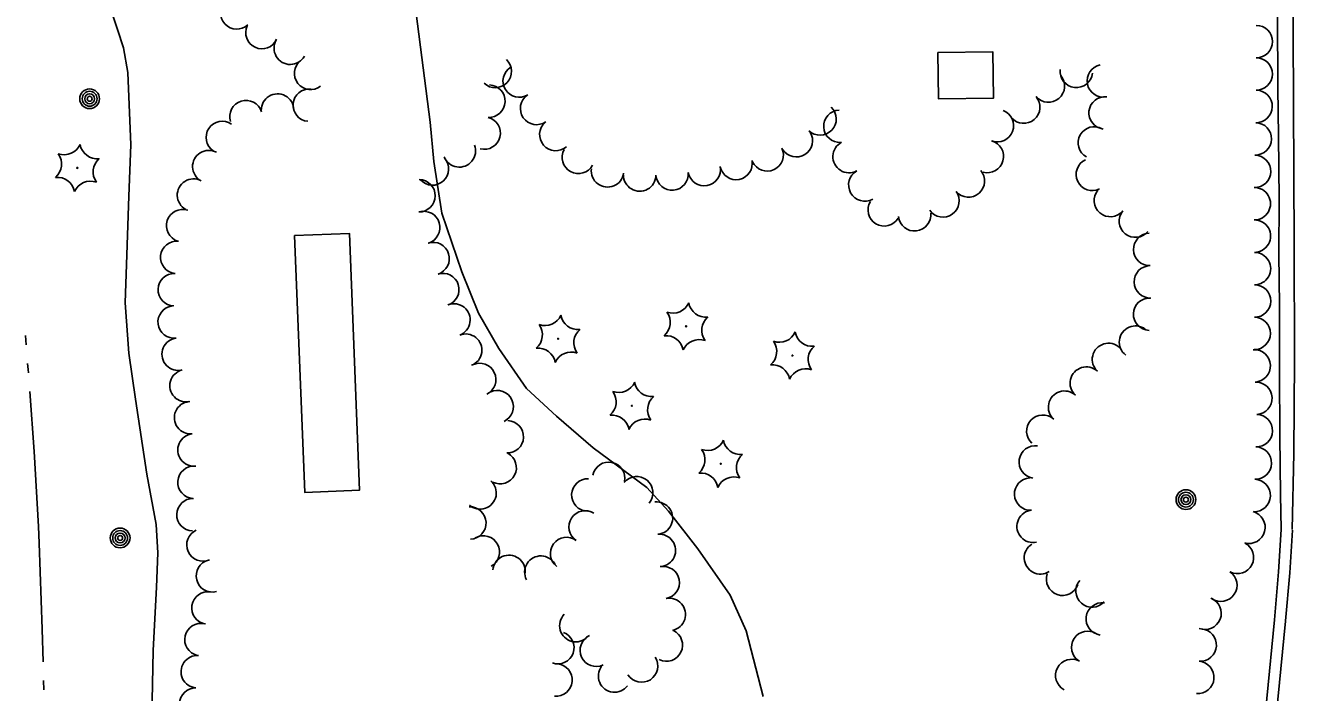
# Model space of a CAD drawing. Extents: x 588843 to 2552415, y 180129 to 269402.
# Drawn here: x 606914.6 to 607200.2, y 183707.7 to 183857.9 of the extents above; entities that cross this region are included whole.
import ezdxf

# ---------------------------------------------------------------- set-up
doc = ezdxf.new("R2010")
doc.units = 0
for name, color, linetype in [('E_BLD', 7, 'Continuous'), ('E_DWY', 7, 'Continuous'), ('E_LAND_TreeLine_P', 7, 'Continuous'), ('E_LAND_Vegetation', 7, 'Continuous'), ('E_MISCPROP', 7, 'Continuous'), ('E_RDWY', 7, 'Continuous'), ('E_RDWY_C_and_G', 7, 'Continuous'), ('E_WTR_P', 7, 'Continuous')]:
    doc.layers.add(name, color=color, linetype=linetype)

# ---------------------------------------------------------------- blocks, each defined once
blk = doc.blocks.new('POLE_2')
at = {"layer": 'E_MISCPROP'}
for radius in [14.6, 11, 7.32, 3.66]:
    blk.add_circle((0, 0), radius, dxfattribs=at)
blk = doc.blocks.new('CTRE_3')
at = {"layer": 'E_LAND_Vegetation'}
blk.add_circle((0, 0), 0.733, dxfattribs=at)
for centre, start, end in [((-39.3, 29.4), 280.2067, 5.9716), ((5.9, 49), 220.2113, 305.9762), ((45.4, 19.3), 160.2113, 245.9762), ((-45.4, -19.3), 340.2113, 65.9762), ((39.5, -29.6), 100.2511, 185.9272), ((-5.9, -49), 40.2113, 125.9762)]:
    blk.add_arc(centre, 25.8, start, end, dxfattribs=at)

msp = doc.modelspace()

# ---------------------------------------------------------------- linework, layer by layer
at = {"layer": 'E_BLD'}
for points in [[(607119.93, 183851.84), (607132.32, 183851.95), (607132.42, 183841.52), (607120.03, 183841.41)], [(606975.16, 183810.6), (606977.44, 183752.76), (606989.77, 183753.25), (606987.49, 183811.08)]]:
    msp.add_lwpolyline(points, close=True, dxfattribs=at)
at = {"layer": 'E_DWY'}
for points in [[(606932.06, 183866.68), (606935.3, 183857), (606936.7, 183852.85), (606937.67, 183847.35), (606938.31, 183831.03), (606937.87, 183819.44), (606937.38, 183804.05), (606937.05, 183795.47), (606937.89, 183784.13), (606939.34, 183773.73), (606941.92, 183756.85), (606944.02, 183745.55), (606944.37, 183739.2), (606944.07, 183731.41), (606943.33, 183717.19), (606943.05, 183702.08)], [(607080.64, 183706.8), (607076.81, 183721.58), (607073.22, 183729.61), (607065.91, 183740.04), (607059.31, 183748.58), (607054.44, 183753.84), (607042.39, 183762.79), (607034.08, 183769.93), (607027.39, 183776.14), (607021.1, 183785.16), (607016.53, 183793.14), (607012.78, 183802.46), (607008.3, 183815.61), (607006.51, 183827.29), (607005.67, 183836.1), (607002.51, 183860.61)]]:
    msp.add_lwpolyline(points, dxfattribs=at)
at = {"layer": 'E_LAND_TreeLine_P'}
for centre, start, end in [((606962.16, 183860.73), 132.8145, 312.8145), ((606967.81, 183856.31), 155.4343, 335.4343), ((607191.57, 183854.28), 269.8917, 89.8917), ((606974.2, 183852.77), 150.5149, 330.5149), ((606978.78, 183847.12), 128.0943, 308.0943), ((607020.32, 183847.55), 226.7597, 46.7597), ((607157.14, 183845.43), 100.8838, 280.8838), ((607191.55, 183846.98), 269.8917, 89.8917), ((607025.71, 183845.39), 121.5045, 301.5045), ((607144.79, 183844.26), 220.5239, 40.5239), ((607151.08, 183847.57), 173.2767, 353.2767), ((606978.47, 183839.96), 84.544, 264.544), ((607018.89, 183840.86), 267.8145, 87.8145), ((607191.52, 183839.67), 268.6959, 88.6959), ((606964.24, 183837.39), 17.6466, 197.6466), ((606971.33, 183838.86), 1.3908, 181.3908), ((607029.62, 183839.22), 124.8344, 304.8344), ((607139.24, 183839.51), 220.5239, 40.5239), ((607157.55, 183838.22), 83.3473, 263.3473), ((607093.42, 183836.85), 226.2619, 46.2619), ((607097.88, 183835.21), 93.0089, 273.0089), ((607133.32, 183835.33), 249.7802, 69.7802), ((606958.9, 183832.69), 56.1131, 236.1131), ((607017.84, 183833.67), 256.0462, 76.0462), ((607033.94, 183833.35), 131.2937, 311.2937), ((607155.13, 183831.48), 60.7424, 240.7424), ((607191.36, 183832.37), 268.6959, 88.6959), ((607088.08, 183831.94), 212.1014, 32.1014), ((607131.05, 183828.4), 254.6805, 74.6805), ((606955.86, 183826.14), 61.8252, 241.8252), ((607012.24, 183829.66), 201.17, 21.17), ((607039.03, 183828.2), 151.2494, 331.2494), ((607081.51, 183828.76), 205.2221, 25.2221), ((607099.94, 183828.38), 117.7961, 297.7961), ((607006.19, 183825.6), 221.8435, 41.8435), ((607074.52, 183826.82), 191.1747, 11.1747), ((607154.69, 183824.38), 115.7118, 295.7118), ((607191.19, 183825.07), 268.6959, 88.6959), ((606952.41, 183819.71), 61.8252, 241.8252), ((607045.59, 183825.16), 172.4999, 352.4999), ((607052.83, 183824.23), 179.1467, 359.1467), ((607060.12, 183824.46), 184.9395, 4.9395), ((607067.35, 183825.44), 190.6501, 10.6501), ((607103.48, 183821.99), 119.3187, 299.3187), ((607126.8, 183822.9), 220.6934, 40.6934), ((607003.16, 183819.56), 269.3626, 89.3626), ((607121.05, 183818.41), 215.5776, 35.5776), ((607158.73, 183818.49), 140.1882, 320.1882), ((607191.12, 183817.77), 270.171, 90.171), ((607107.85, 183816.39), 148.8635, 328.8635), ((606949.98, 183812.84), 71.9551, 251.9551), ((607004.23, 183812.42), 286.4724, 106.4724), ((607114.69, 183815.27), 186.3034, 6.3034), ((607164.37, 183813.84), 140.7414, 320.7414), ((607191.14, 183810.47), 270.171, 90.171), ((606948.65, 183805.69), 83.8693, 263.8693), ((607006.35, 183805.43), 287.3511, 107.3511), ((607167.58, 183807.48), 91.318, 271.318), ((607191.16, 183803.16), 270.171, 90.171), ((607167.74, 183800.18), 91.318, 271.318), ((606948.1, 183798.42), 87.8145, 267.8145), ((607008.53, 183798.46), 287.3511, 107.3511), ((607191.17, 183795.86), 269.5933, 89.5933), ((606948.06, 183791.13), 96.9561, 276.9561), ((607011.03, 183791.6), 291.2432, 111.2432), ((607167.58, 183792.89), 87.8145, 267.8145), ((607191.11, 183788.56), 269.5933, 89.5933), ((607164.38, 183786.62), 53.1193, 233.1193), ((606948.96, 183783.88), 104.1283, 284.1283), ((607013.67, 183784.79), 291.2432, 111.2432), ((607158.31, 183782.71), 46.9001, 226.9001), ((607191.1, 183781.26), 273.0089, 93.0089), ((607016.82, 183778.2), 295.7118, 115.7118), ((607153.32, 183777.38), 46.9001, 226.9001), ((606950.74, 183776.8), 104.1283, 284.1283), ((607191.49, 183773.97), 273.0089, 93.0089), ((607020.76, 183772.07), 295.2542, 115.2542), ((607148.43, 183771.96), 48.0089, 228.0089), ((606951.76, 183769.58), 96.1652, 276.1652), ((607143.53, 183766.55), 47.8276, 227.8276), ((607191.58, 183766.67), 268.2803, 88.2803), ((607023.03, 183765.29), 267.8145, 87.8145), ((606952.54, 183762.32), 96.1652, 276.1652), ((607021.43, 183758.34), 242.3511, 62.3511), ((607141.83, 183759.61), 81.4274, 261.4274), ((607191.36, 183759.37), 268.2803, 88.2803), ((606952.54, 183755.04), 85.8049, 265.8049), ((607045.85, 183755.95), 348.3522, 168.3522), ((607016.91, 183752.65), 228.8869, 48.8869), ((607041.16, 183752.2), 87.8145, 267.8145), ((607052.15, 183752.7), 320.5105, 140.5105), ((607140.8, 183752.39), 93.0089, 273.0089), ((607191.1, 183752.07), 267.8145, 87.8145), ((606952.29, 183747.74), 88.5306, 268.5306), ((607014.6, 183745.89), 272.2132, 92.2132), ((607056.6, 183746.98), 275.2141, 95.2141), ((607040.54, 183745.01), 56.8507, 236.8507), ((607141.36, 183745.12), 102.3489, 282.3489), ((607189.92, 183744.91), 254.9789, 74.9789), ((606954.54, 183740.93), 114.0558, 294.0558), ((607057.26, 183739.71), 275.2141, 95.2141), ((607017.63, 183739.35), 298.7782, 118.7782), ((607036.37, 183739.02), 53.6284, 233.6284), ((607143.01, 183738.03), 122.4386, 302.4386), ((607187.34, 183738.12), 242.6996, 62.6996), ((607023.42, 183734.99), 354.4967, 174.4967), ((607030.58, 183734.82), 28.1381, 208.1381), ((606956.68, 183733.97), 104.3188, 284.3188), ((607058.11, 183732.47), 280.4338, 100.4338), ((607183.6, 183731.87), 235.9485, 55.9485), ((607147.99, 183733.21), 160.8237, 340.8237), ((607154.62, 183730.56), 138.779, 318.779), ((606955.68, 183726.76), 81.2325, 261.2325), ((607059.49, 183725.29), 281.4649, 101.4649), ((607156.92, 183724.28), 82.6201, 262.6201), ((607180.04, 183725.54), 248.6355, 68.6355), ((607038.46, 183722.77), 135.6769, 315.6769), ((606954.09, 183719.63), 77.0302, 257.0302), ((607034.42, 183717.82), 250.1644, 70.1644), ((607043.06, 183717.22), 115.1141, 295.1141), ((607058.82, 183718.4), 244.1851, 64.1851), ((607153.64, 183717.89), 56.9766, 236.9766), ((607178.96, 183718.39), 266.4666, 86.4666), ((606953.26, 183712.39), 85.4035, 265.4035), ((607053.26, 183713.68), 212.5096, 32.5096), ((607150.04, 183711.55), 61.6676, 241.6676), ((607034, 183710.53), 264.6347, 84.6347), ((607047.17, 183711.43), 143.3755, 323.3755), ((607178.41, 183711.11), 265.1096, 85.1096), ((606952.91, 183705.1), 88.9489, 268.9489)]:
    msp.add_arc(centre, 3.65, start, end, dxfattribs=at)
at = {"layer": 'E_RDWY'}
msp.add_lwpolyline([(607199.65, 184206.93), (607199.54, 184181.43), (607199.46, 184157.06), (607199.02, 184125.31), (607198.84, 184100.25), (607198.82, 184068.23), (607198.84, 184044.02), (607198.95, 184015.26), (607199.2, 183988.2), (607199.3, 183961.67), (607199.24, 183933.09), (607199.56, 183900.97), (607199.77, 183872.72), (607199.91, 183840.35), (607200.07, 183808.58), (607200.2, 183782.65), (607199.99, 183761.54), (607199.68, 183744.42)], dxfattribs=at)
at = {"layer": 'E_RDWY_C_and_G'}
for points in [[(607196.39, 183843.79), (607196.38, 183860.36), (607196.37, 183880.27)], [(607196.76, 183794.84), (607196.68, 183806.43), (607196.72, 183818.71), (607196.54, 183833.09), (607196.39, 183843.79)], [(607197.2, 183744.41), (607197.02, 183752.29), (607196.88, 183765.43), (607196.83, 183779.86), (607196.76, 183794.84)], [(607195.65, 183724.05), (607196.59, 183734.88), (607197.2, 183744.41)], [(607198.14, 183723.83), (607199.09, 183734.69), (607199.69, 183744.25)], [(607186.34, 183627.57), (607187.77, 183641.18), (607188.81, 183652.63), (607190.19, 183668.19), (607191.14, 183677.22), (607192.41, 183690), (607193.95, 183706.39), (607195.65, 183724.05)], [(607188.83, 183627.31), (607190.26, 183640.94), (607191.3, 183652.41), (607192.68, 183667.94), (607193.63, 183676.97), (607194.9, 183689.76), (607196.44, 183706.15), (607198.14, 183723.81)]]:
    msp.add_lwpolyline(points, dxfattribs=at)
at = {"layer": 'E_WTR_P'}
for points in [[(606914.59, 183788.09), (606914.76, 183785.99)], [(606915.1, 183781.8), (606915.21, 183780.47), (606915.27, 183779.71)], [(606915.57, 183775.52), (606916.56, 183761.98), (606917.51, 183745.1)], [(606917.51, 183745.1), (606917.72, 183741.35), (606918.35, 183722.01), (606918.56, 183714.64)], [(606918.67, 183710.44), (606918.73, 183708.34)]]:
    msp.add_lwpolyline(points, dxfattribs=at)

# ---------------------------------------------------------------- block references
at = {"layer": 'E_LAND_Vegetation', "xscale": 0.1524003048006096, "yscale": 0.15240030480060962, "rotation": -89.93094396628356}
for p in [(606926.28, 183825.82), (607063.25, 183790.16), (607034.47, 183787.36), (607087.2, 183783.59), (607051.06, 183772.28), (607071.05, 183759.23)]:
    msp.add_blockref('CTRE_3', p, dxfattribs=at)
at = {"layer": 'E_MISCPROP', "xscale": 0.15240030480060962, "yscale": 0.1524003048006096, "rotation": -0.18551892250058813}
for p in [(606929.05, 183841.4), (607175.74, 183751.14), (606935.91, 183742.51)]:
    msp.add_blockref('POLE_2', p, dxfattribs=at)

doc.saveas('drawing.dxf')
